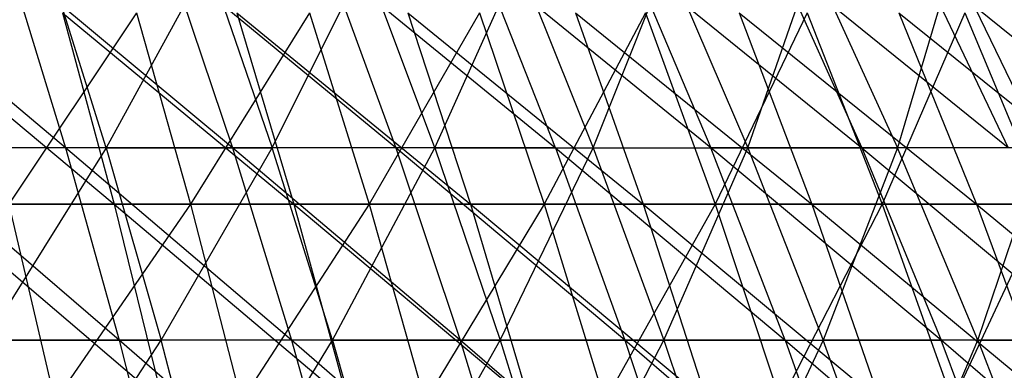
# Model space of a CAD drawing. Extents: x -125 to 125, y -143 to 0.
# Tile 300 of 406: x 17.32 to 27.79, y -50.39 to -46.67. Entities that reach past the tile are written whole.
import ezdxf

# ---------------------------------------------------------------- set-up
doc = ezdxf.new("R2010")
doc.units = 0
doc.header["$LTSCALE"] = 25.4
doc.layers.get('0').update_dxf_attribs({"linetype": 'CONTINUOUS'})

# ---------------------------------------------------------------- blocks, each defined once
blk = doc.blocks.new('NL2500027000_STL_3')
at = {"color": 0}
for p, q in [((17.808, -48.026, 41.057), (15.457, -46.047, 40.376)), ((17.808, -48.026, 41.057), (15.457, -46.047, 40.376)), ((19.582, -48.026, 40.241), (17.204, -46.047, 39.664)), ((17.204, -46.047, 39.664), (17.808, -48.026, 41.057)), ((17.204, -46.047, 39.664), (17.808, -48.026, 41.057)), ((19.582, -48.026, 40.241), (17.204, -46.047, 39.664)), ((18.239, -48.026, -40.867), (17.62, -46.047, -39.48)), ((18.239, -48.026, -40.867), (17.62, -46.047, -39.48)), ((19.326, -46.047, -38.674), (18.239, -48.026, -40.867)), ((19.326, -46.047, -38.674), (18.239, -48.026, -40.867)), ((21.319, -48.026, 39.349), (18.918, -46.047, 38.876)), ((18.918, -46.047, 38.876), (19.582, -48.026, 40.241)), ((18.918, -46.047, 38.876), (19.582, -48.026, 40.241)), ((21.319, -48.026, 39.349), (18.918, -46.047, 38.876)), ((19.326, -46.047, -38.674), (20.005, -48.026, -40.033)), ((19.326, -46.047, -38.674), (20.005, -48.026, -40.033)), ((20.005, -48.026, -40.033), (20.994, -46.047, -37.794)), ((20.005, -48.026, -40.033), (20.994, -46.047, -37.794)), ((20.595, -46.047, 38.013), (21.319, -48.026, 39.349)), ((20.595, -46.047, 38.013), (21.319, -48.026, 39.349)), ((20.595, -46.047, 38.013), (23.015, -48.026, 38.381)), ((20.595, -46.047, 38.013), (23.015, -48.026, 38.381)), ((21.732, -48.026, -39.122), (20.994, -46.047, -37.794)), ((21.732, -48.026, -39.122), (20.994, -46.047, -37.794)), ((21.732, -48.026, -39.122), (22.623, -46.047, -36.843)), ((21.732, -48.026, -39.122), (22.623, -46.047, -36.843)), ((24.667, -48.026, 37.341), (22.234, -46.047, 37.079)), ((23.015, -48.026, 38.381), (22.234, -46.047, 37.079)), ((24.667, -48.026, 37.341), (22.234, -46.047, 37.079)), ((23.015, -48.026, 38.381), (22.234, -46.047, 37.079)), ((22.623, -46.047, -36.843), (23.417, -48.026, -38.137)), ((22.623, -46.047, -36.843), (23.417, -48.026, -38.137)), ((23.417, -48.026, -38.137), (24.208, -46.047, -35.821)), ((23.417, -48.026, -38.137), (24.208, -46.047, -35.821)), ((23.83, -46.047, 36.074), (24.667, -48.026, 37.341)), ((23.83, -46.047, 36.074), (24.667, -48.026, 37.341)), ((23.83, -46.047, 36.074), (26.272, -48.026, 36.229)), ((23.83, -46.047, 36.074), (26.272, -48.026, 36.229)), ((24.208, -46.047, -35.821), (25.059, -48.026, -37.079)), ((24.208, -46.047, -35.821), (25.059, -48.026, -37.079)), ((25.059, -48.026, -37.079), (25.748, -46.047, -34.731)), ((25.059, -48.026, -37.079), (25.748, -46.047, -34.731)), ((27.828, -48.026, 35.049), (25.381, -46.047, 35)), ((25.381, -46.047, 35), (26.272, -48.026, 36.229)), ((25.381, -46.047, 35), (26.272, -48.026, 36.229)), ((27.828, -48.026, 35.049), (25.381, -46.047, 35)), ((25.748, -46.047, -34.731), (26.652, -48.026, -35.951)), ((25.748, -46.047, -34.731), (26.652, -48.026, -35.951)), ((27.238, -46.047, -33.575), (26.652, -48.026, -35.951)), ((27.238, -46.047, -33.575), (26.652, -48.026, -35.951)), ((29.33, -48.026, 33.802), (26.883, -46.047, 33.86)), ((26.883, -46.047, 33.86), (27.828, -48.026, 35.049)), ((26.883, -46.047, 33.86), (27.828, -48.026, 35.049)), ((29.33, -48.026, 33.802), (26.883, -46.047, 33.86)), ((28.195, -48.026, -34.754), (27.238, -46.047, -33.575)), ((28.195, -48.026, -34.754), (27.238, -46.047, -33.575)), ((15.889, -46.592, 45.066), (18.325, -48.625, 45.728)), ((15.889, -46.592, 45.066), (18.325, -48.625, 45.728)), ((18.564, -46.592, -44.032), (17.207, -48.625, -46.16)), ((18.564, -46.592, -44.032), (17.207, -48.625, -46.16)), ((17.775, -46.592, 44.356), (20.236, -48.625, 44.914)), ((17.775, -46.592, 44.356), (20.236, -48.625, 44.914)), ((17.775, -46.592, 44.356), (18.325, -48.625, 45.728)), ((17.775, -46.592, 44.356), (18.325, -48.625, 45.728)), ((18.564, -46.592, -44.032), (19.138, -48.625, -45.393)), ((18.564, -46.592, -44.032), (19.138, -48.625, -45.393)), ((20.403, -46.592, -43.21), (19.138, -48.625, -45.393)), ((20.403, -46.592, -43.21), (19.138, -48.625, -45.393)), ((19.629, -46.592, 43.567), (22.112, -48.625, 44.021)), ((19.629, -46.592, 43.567), (22.112, -48.625, 44.021)), ((19.629, -46.592, 43.567), (20.236, -48.625, 44.914)), ((19.629, -46.592, 43.567), (20.236, -48.625, 44.914)), ((20.403, -46.592, -43.21), (21.034, -48.625, -44.546)), ((20.403, -46.592, -43.21), (21.034, -48.625, -44.546)), ((22.207, -46.592, -42.311), (21.034, -48.625, -44.546)), ((22.207, -46.592, -42.311), (21.034, -48.625, -44.546)), ((21.448, -46.592, 42.701), (23.948, -48.625, 43.05)), ((21.448, -46.592, 42.701), (23.948, -48.625, 43.05)), ((21.448, -46.592, 42.701), (22.112, -48.625, 44.021)), ((21.448, -46.592, 42.701), (22.112, -48.625, 44.021)), ((22.207, -46.592, -42.311), (22.894, -48.625, -43.62)), ((22.207, -46.592, -42.311), (22.894, -48.625, -43.62)), ((23.971, -46.592, -41.338), (22.894, -48.625, -43.62)), ((23.971, -46.592, -41.338), (22.894, -48.625, -43.62)), ((23.229, -46.592, 41.759), (25.741, -48.625, 42.002)), ((23.229, -46.592, 41.759), (25.741, -48.625, 42.002)), ((23.229, -46.592, 41.759), (23.948, -48.625, 43.05)), ((23.229, -46.592, 41.759), (23.948, -48.625, 43.05)), ((23.971, -46.592, -41.338), (24.712, -48.625, -42.616)), ((23.971, -46.592, -41.338), (24.712, -48.625, -42.616)), ((25.692, -46.592, -40.29), (24.712, -48.625, -42.616)), ((25.692, -46.592, -40.29), (24.712, -48.625, -42.616)), ((24.969, -46.592, 40.742), (27.489, -48.625, 40.88)), ((24.969, -46.592, 40.742), (27.489, -48.625, 40.88)), ((24.969, -46.592, 40.742), (25.741, -48.625, 42.002)), ((24.969, -46.592, 40.742), (25.741, -48.625, 42.002)), ((25.692, -46.592, -40.29), (26.487, -48.625, -41.536)), ((25.692, -46.592, -40.29), (26.487, -48.625, -41.536)), ((27.368, -46.592, -39.171), (26.487, -48.625, -41.536)), ((27.368, -46.592, -39.171), (26.487, -48.625, -41.536)), ((26.664, -46.592, 39.654), (29.188, -48.625, 39.685)), ((26.664, -46.592, 39.654), (29.188, -48.625, 39.685)), ((26.664, -46.592, 39.654), (27.489, -48.625, 40.88)), ((26.664, -46.592, 39.654), (27.489, -48.625, 40.88)), ((27.368, -46.592, -39.171), (28.214, -48.625, -40.383)), ((27.368, -46.592, -39.171), (28.214, -48.625, -40.383)), ((17.808, -48.026, 41.057), (16, -48.026, 41.795)), ((17.808, -48.026, 41.057), (16, -48.026, 41.795)), ((18.379, -50.068, 42.372), (16, -48.026, 41.795)), ((18.379, -50.068, 42.372), (16, -48.026, 41.795)), ((18.239, -48.026, -40.867), (16.439, -48.026, -41.624)), ((18.239, -48.026, -40.867), (16.439, -48.026, -41.624)), ((18.239, -48.026, -40.867), (16.966, -50.068, -42.957)), ((18.239, -48.026, -40.867), (16.966, -50.068, -42.957)), ((19.582, -48.026, 40.241), (17.808, -48.026, 41.057)), ((19.582, -48.026, 40.241), (17.808, -48.026, 41.057)), ((20.209, -50.068, 41.53), (17.808, -48.026, 41.057)), ((17.808, -48.026, 41.057), (18.379, -50.068, 42.372)), ((17.808, -48.026, 41.057), (18.379, -50.068, 42.372)), ((20.209, -50.068, 41.53), (17.808, -48.026, 41.057)), ((18.239, -48.026, -40.867), (20.005, -48.026, -40.033)), ((18.239, -48.026, -40.867), (20.005, -48.026, -40.033)), ((18.239, -48.026, -40.867), (18.824, -50.068, -42.176)), ((18.239, -48.026, -40.867), (18.824, -50.068, -42.176)), ((18.824, -50.068, -42.176), (20.005, -48.026, -40.033)), ((18.824, -50.068, -42.176), (20.005, -48.026, -40.033)), ((21.319, -48.026, 39.349), (19.582, -48.026, 40.241)), ((21.319, -48.026, 39.349), (19.582, -48.026, 40.241)), ((22.002, -50.068, 40.609), (19.582, -48.026, 40.241)), ((19.582, -48.026, 40.241), (20.209, -50.068, 41.53)), ((19.582, -48.026, 40.241), (20.209, -50.068, 41.53)), ((22.002, -50.068, 40.609), (19.582, -48.026, 40.241)), ((20.645, -50.068, -41.315), (20.005, -48.026, -40.033)), ((20.645, -50.068, -41.315), (20.005, -48.026, -40.033)), ((21.732, -48.026, -39.122), (20.005, -48.026, -40.033)), ((21.732, -48.026, -39.122), (20.005, -48.026, -40.033)), ((20.645, -50.068, -41.315), (21.732, -48.026, -39.122)), ((20.645, -50.068, -41.315), (21.732, -48.026, -39.122)), ((23.015, -48.026, 38.381), (21.319, -48.026, 39.349)), ((23.015, -48.026, 38.381), (21.319, -48.026, 39.349)), ((23.752, -50.068, 39.611), (21.319, -48.026, 39.349)), ((21.319, -48.026, 39.349), (22.002, -50.068, 40.609)), ((21.319, -48.026, 39.349), (22.002, -50.068, 40.609)), ((23.752, -50.068, 39.611), (21.319, -48.026, 39.349)), ((21.732, -48.026, -39.122), (23.417, -48.026, -38.137)), ((21.732, -48.026, -39.122), (23.417, -48.026, -38.137)), ((21.732, -48.026, -39.122), (22.428, -50.068, -40.375)), ((21.732, -48.026, -39.122), (22.428, -50.068, -40.375)), ((22.428, -50.068, -40.375), (23.417, -48.026, -38.137)), ((22.428, -50.068, -40.375), (23.417, -48.026, -38.137)), ((23.015, -48.026, 38.381), (23.752, -50.068, 39.611)), ((23.015, -48.026, 38.381), (23.752, -50.068, 39.611)), ((23.015, -48.026, 38.381), (25.457, -50.068, 38.537)), ((23.015, -48.026, 38.381), (25.457, -50.068, 38.537)), ((23.015, -48.026, 38.381), (24.667, -48.026, 37.341)), ((23.015, -48.026, 38.381), (24.667, -48.026, 37.341)), ((23.417, -48.026, -38.137), (25.059, -48.026, -37.079)), ((23.417, -48.026, -38.137), (25.059, -48.026, -37.079)), ((23.417, -48.026, -38.137), (24.168, -50.068, -39.358)), ((23.417, -48.026, -38.137), (24.168, -50.068, -39.358)), ((24.168, -50.068, -39.358), (25.059, -48.026, -37.079)), ((24.168, -50.068, -39.358), (25.059, -48.026, -37.079)), ((26.272, -48.026, 36.229), (24.667, -48.026, 37.341)), ((26.272, -48.026, 36.229), (24.667, -48.026, 37.341)), ((27.114, -50.068, 37.39), (24.667, -48.026, 37.341)), ((25.457, -50.068, 38.537), (24.667, -48.026, 37.341)), ((27.114, -50.068, 37.39), (24.667, -48.026, 37.341)), ((25.457, -50.068, 38.537), (24.667, -48.026, 37.341)), ((25.059, -48.026, -37.079), (26.652, -48.026, -35.951)), ((25.059, -48.026, -37.079), (26.652, -48.026, -35.951)), ((25.059, -48.026, -37.079), (25.861, -50.068, -38.267)), ((25.059, -48.026, -37.079), (25.861, -50.068, -38.267)), ((26.652, -48.026, -35.951), (25.861, -50.068, -38.267)), ((26.652, -48.026, -35.951), (25.861, -50.068, -38.267)), ((26.272, -48.026, 36.229), (27.114, -50.068, 37.39)), ((26.272, -48.026, 36.229), (27.114, -50.068, 37.39)), ((26.272, -48.026, 36.229), (28.719, -50.068, 36.172)), ((27.828, -48.026, 35.049), (26.272, -48.026, 36.229)), ((27.828, -48.026, 35.049), (26.272, -48.026, 36.229)), ((26.272, -48.026, 36.229), (28.719, -50.068, 36.172)), ((27.506, -50.068, -37.102), (26.652, -48.026, -35.951)), ((27.506, -50.068, -37.102), (26.652, -48.026, -35.951)), ((28.195, -48.026, -34.754), (26.652, -48.026, -35.951)), ((28.195, -48.026, -34.754), (26.652, -48.026, -35.951)), ((27.506, -50.068, -37.102), (28.195, -48.026, -34.754)), ((27.506, -50.068, -37.102), (28.195, -48.026, -34.754)), ((16.381, -48.625, 46.459), (18.325, -48.625, 45.728)), ((16.381, -48.625, 46.459), (18.325, -48.625, 45.728)), ((16.381, -48.625, 46.459), (18.842, -50.718, 47.019)), ((16.381, -48.625, 46.459), (18.842, -50.718, 47.019)), ((19.138, -48.625, -45.393), (17.207, -48.625, -46.16)), ((17.207, -48.625, -46.16), (17.693, -50.718, -47.463)), ((17.207, -48.625, -46.16), (17.693, -50.718, -47.463)), ((19.138, -48.625, -45.393), (17.207, -48.625, -46.16)), ((19.138, -48.625, -45.393), (17.693, -50.718, -47.463)), ((19.138, -48.625, -45.393), (17.693, -50.718, -47.463)), ((18.325, -48.625, 45.728), (20.236, -48.625, 44.914)), ((18.325, -48.625, 45.728), (20.236, -48.625, 44.914)), ((18.325, -48.625, 45.728), (20.808, -50.718, 46.183)), ((18.325, -48.625, 45.728), (20.808, -50.718, 46.183)), ((18.325, -48.625, 45.728), (18.842, -50.718, 47.019)), ((18.325, -48.625, 45.728), (18.842, -50.718, 47.019)), ((21.034, -48.625, -44.546), (19.138, -48.625, -45.393)), ((19.138, -48.625, -45.393), (19.678, -50.718, -46.675)), ((19.138, -48.625, -45.393), (19.678, -50.718, -46.675)), ((21.034, -48.625, -44.546), (19.138, -48.625, -45.393)), ((21.034, -48.625, -44.546), (19.678, -50.718, -46.675)), ((21.034, -48.625, -44.546), (19.678, -50.718, -46.675)), ((20.236, -48.625, 44.914), (22.112, -48.625, 44.021)), ((20.236, -48.625, 44.914), (22.112, -48.625, 44.021)), ((20.236, -48.625, 44.914), (22.736, -50.718, 45.265)), ((20.236, -48.625, 44.914), (22.736, -50.718, 45.265)), ((20.236, -48.625, 44.914), (20.808, -50.718, 46.183)), ((20.236, -48.625, 44.914), (20.808, -50.718, 46.183)), ((22.894, -48.625, -43.62), (21.034, -48.625, -44.546)), ((21.034, -48.625, -44.546), (21.628, -50.718, -45.804)), ((21.034, -48.625, -44.546), (21.628, -50.718, -45.804)), ((22.894, -48.625, -43.62), (21.034, -48.625, -44.546)), ((22.894, -48.625, -43.62), (21.628, -50.718, -45.804)), ((22.894, -48.625, -43.62), (21.628, -50.718, -45.804)), ((22.112, -48.625, 44.021), (23.948, -48.625, 43.05)), ((22.112, -48.625, 44.021), (23.948, -48.625, 43.05)), ((22.112, -48.625, 44.021), (24.624, -50.718, 44.266)), ((22.112, -48.625, 44.021), (24.624, -50.718, 44.266)), ((22.112, -48.625, 44.021), (22.736, -50.718, 45.265)), ((22.112, -48.625, 44.021), (22.736, -50.718, 45.265)), ((24.712, -48.625, -42.616), (22.894, -48.625, -43.62)), ((22.894, -48.625, -43.62), (23.54, -50.718, -44.852)), ((22.894, -48.625, -43.62), (23.54, -50.718, -44.852)), ((24.712, -48.625, -42.616), (22.894, -48.625, -43.62)), ((24.712, -48.625, -42.616), (23.54, -50.718, -44.852)), ((24.712, -48.625, -42.616), (23.54, -50.718, -44.852)), ((23.948, -48.625, 43.05), (25.741, -48.625, 42.002)), ((23.948, -48.625, 43.05), (25.741, -48.625, 42.002)), ((23.948, -48.625, 43.05), (26.468, -50.718, 43.189)), ((23.948, -48.625, 43.05), (26.468, -50.718, 43.189)), ((23.948, -48.625, 43.05), (24.624, -50.718, 44.266)), ((23.948, -48.625, 43.05), (24.624, -50.718, 44.266)), ((26.487, -48.625, -41.536), (24.712, -48.625, -42.616)), ((24.712, -48.625, -42.616), (25.41, -50.718, -43.819)), ((24.712, -48.625, -42.616), (25.41, -50.718, -43.819)), ((26.487, -48.625, -41.536), (24.712, -48.625, -42.616)), ((26.487, -48.625, -41.536), (25.41, -50.718, -43.819)), ((26.487, -48.625, -41.536), (25.41, -50.718, -43.819)), ((25.741, -48.625, 42.002), (27.489, -48.625, 40.88)), ((25.741, -48.625, 42.002), (27.489, -48.625, 40.88)), ((25.741, -48.625, 42.002), (28.265, -50.718, 42.034)), ((25.741, -48.625, 42.002), (28.265, -50.718, 42.034)), ((25.741, -48.625, 42.002), (26.468, -50.718, 43.189)), ((25.741, -48.625, 42.002), (26.468, -50.718, 43.189)), ((28.214, -48.625, -40.383), (26.487, -48.625, -41.536)), ((26.487, -48.625, -41.536), (27.235, -50.718, -42.709)), ((26.487, -48.625, -41.536), (27.235, -50.718, -42.709)), ((28.214, -48.625, -40.383), (26.487, -48.625, -41.536)), ((28.214, -48.625, -40.383), (27.235, -50.718, -42.709)), ((28.214, -48.625, -40.383), (27.235, -50.718, -42.709)), ((27.489, -48.625, 40.88), (29.188, -48.625, 39.685)), ((27.489, -48.625, 40.88), (29.188, -48.625, 39.685)), ((27.489, -48.625, 40.88), (30.012, -50.718, 40.805)), ((27.489, -48.625, 40.88), (30.012, -50.718, 40.805)), ((27.489, -48.625, 40.88), (28.265, -50.718, 42.034)), ((27.489, -48.625, 40.88), (28.265, -50.718, 42.034)), ((18.379, -50.068, 42.372), (16.513, -50.068, 43.133)), ((18.379, -50.068, 42.372), (16.513, -50.068, 43.133)), ((16.966, -50.068, -42.957), (18.824, -50.068, -42.176)), ((16.966, -50.068, -42.957), (18.824, -50.068, -42.176)), ((17.46, -52.168, -44.209), (18.824, -50.068, -42.176)), ((17.46, -52.168, -44.209), (18.824, -50.068, -42.176)), ((20.209, -50.068, 41.53), (18.379, -50.068, 42.372)), ((20.209, -50.068, 41.53), (18.379, -50.068, 42.372)), ((20.798, -52.168, 42.74), (18.379, -50.068, 42.372)), ((18.379, -50.068, 42.372), (18.914, -52.168, 43.607)), ((18.379, -50.068, 42.372), (18.914, -52.168, 43.607)), ((20.798, -52.168, 42.74), (18.379, -50.068, 42.372)), ((19.372, -52.168, -43.405), (18.824, -50.068, -42.176)), ((19.372, -52.168, -43.405), (18.824, -50.068, -42.176)), ((20.645, -50.068, -41.315), (18.824, -50.068, -42.176)), ((20.645, -50.068, -41.315), (18.824, -50.068, -42.176)), ((19.372, -52.168, -43.405), (20.645, -50.068, -41.315)), ((19.372, -52.168, -43.405), (20.645, -50.068, -41.315)), ((22.002, -50.068, 40.609), (20.209, -50.068, 41.53)), ((22.002, -50.068, 40.609), (20.209, -50.068, 41.53)), ((22.643, -52.168, 41.792), (20.209, -50.068, 41.53)), ((20.209, -50.068, 41.53), (20.798, -52.168, 42.74)), ((20.209, -50.068, 41.53), (20.798, -52.168, 42.74)), ((22.643, -52.168, 41.792), (20.209, -50.068, 41.53)), ((20.645, -50.068, -41.315), (22.428, -50.068, -40.375)), ((20.645, -50.068, -41.315), (22.428, -50.068, -40.375)), ((20.645, -50.068, -41.315), (21.247, -52.168, -42.519)), ((20.645, -50.068, -41.315), (21.247, -52.168, -42.519)), ((21.247, -52.168, -42.519), (22.428, -50.068, -40.375)), ((21.247, -52.168, -42.519), (22.428, -50.068, -40.375)), ((23.752, -50.068, 39.611), (22.002, -50.068, 40.609)), ((23.752, -50.068, 39.611), (22.002, -50.068, 40.609)), ((24.444, -52.168, 40.765), (22.002, -50.068, 40.609)), ((22.002, -50.068, 40.609), (22.643, -52.168, 41.792)), ((22.002, -50.068, 40.609), (22.643, -52.168, 41.792)), ((24.444, -52.168, 40.765), (22.002, -50.068, 40.609)), ((22.428, -50.068, -40.375), (24.168, -50.068, -39.358)), ((22.428, -50.068, -40.375), (24.168, -50.068, -39.358)), ((22.428, -50.068, -40.375), (23.081, -52.168, -41.552)), ((22.428, -50.068, -40.375), (23.081, -52.168, -41.552)), ((23.081, -52.168, -41.552), (24.168, -50.068, -39.358)), ((23.081, -52.168, -41.552), (24.168, -50.068, -39.358)), ((25.457, -50.068, 38.537), (23.752, -50.068, 39.611)), ((25.457, -50.068, 38.537), (23.752, -50.068, 39.611)), ((26.199, -52.168, 39.66), (23.752, -50.068, 39.611)), ((23.752, -50.068, 39.611), (24.444, -52.168, 40.765)), ((23.752, -50.068, 39.611), (24.444, -52.168, 40.765)), ((26.199, -52.168, 39.66), (23.752, -50.068, 39.611)), ((24.168, -50.068, -39.358), (25.861, -50.068, -38.267)), ((24.168, -50.068, -39.358), (25.861, -50.068, -38.267)), ((24.168, -50.068, -39.358), (24.872, -52.168, -40.505)), ((24.168, -50.068, -39.358), (24.872, -52.168, -40.505)), ((25.861, -50.068, -38.267), (24.872, -52.168, -40.505)), ((25.861, -50.068, -38.267), (24.872, -52.168, -40.505)), ((25.457, -50.068, 38.537), (26.199, -52.168, 39.66)), ((25.457, -50.068, 38.537), (26.199, -52.168, 39.66)), ((25.457, -50.068, 38.537), (27.904, -52.168, 38.479)), ((25.457, -50.068, 38.537), (27.904, -52.168, 38.479)), ((25.457, -50.068, 38.537), (27.114, -50.068, 37.39)), ((25.457, -50.068, 38.537), (27.114, -50.068, 37.39)), ((26.615, -52.168, -39.382), (25.861, -50.068, -38.267)), ((26.615, -52.168, -39.382), (25.861, -50.068, -38.267)), ((27.506, -50.068, -37.102), (25.861, -50.068, -38.267)), ((27.506, -50.068, -37.102), (25.861, -50.068, -38.267)), ((26.615, -52.168, -39.382), (27.506, -50.068, -37.102)), ((26.615, -52.168, -39.382), (27.506, -50.068, -37.102)), ((28.719, -50.068, 36.172), (27.114, -50.068, 37.39)), ((28.719, -50.068, 36.172), (27.114, -50.068, 37.39)), ((29.556, -52.168, 37.226), (27.114, -50.068, 37.39)), ((27.904, -52.168, 38.479), (27.114, -50.068, 37.39)), ((29.556, -52.168, 37.226), (27.114, -50.068, 37.39)), ((27.904, -52.168, 38.479), (27.114, -50.068, 37.39)), ((27.506, -50.068, -37.102), (29.098, -50.068, -35.867)), ((27.506, -50.068, -37.102), (29.098, -50.068, -35.867)), ((27.506, -50.068, -37.102), (28.308, -52.168, -38.184)), ((27.506, -50.068, -37.102), (28.308, -52.168, -38.184))]:
    blk.add_line(p, q, dxfattribs=at)

msp = doc.modelspace()

# ---------------------------------------------------------------- block references
at = {"color": 253}
msp.add_blockref('NL2500027000_STL_3', (0, 0), dxfattribs=at)

doc.saveas('drawing.dxf')
